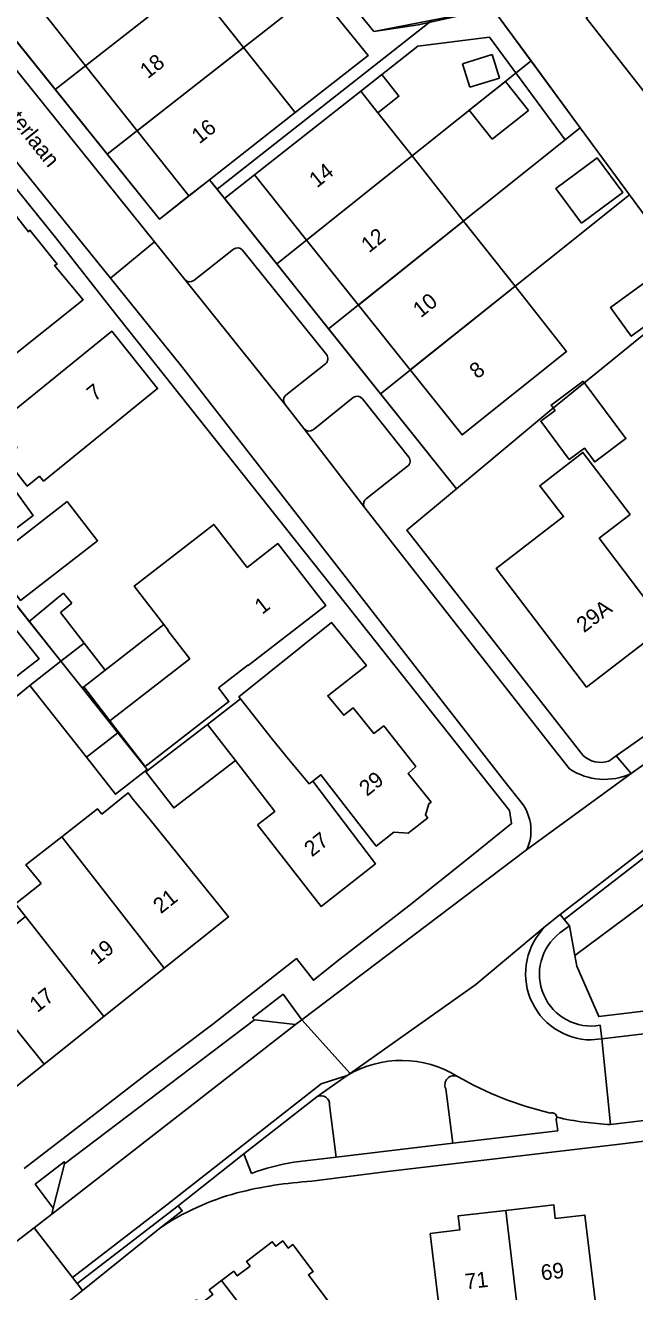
# Model space of a CAD drawing. Extents: x 194485 to 197793, y 468269 to 470822.
# Drawn here: x 195140.3 to 195187.3, y 470064 to 470161.6 of the extents above; entities that cross this region are included whole.
import ezdxf

# ---------------------------------------------------------------- set-up
doc = ezdxf.new("R2010")
doc.units = 0
for name, color, linetype in [('BGT grensvlak gebouwinstallatie plus 1', 7, 'Continuous'), ('BGT grensvlak onbegroeid terreindeel', 7, 'Continuous'), ('BGT grensvlak overig bouwwerk uitbreiding populatie', 7, 'Continuous'), ('BGT grensvlak pand op maaiveld', 7, 'Continuous'), ('BGT grensvlak pand op maaiveld LR', 7, 'Continuous'), ('BGT grensvlak wegdeel', 7, 'Continuous'), ('BGT tekst huisnummerreeks', 7, 'Continuous'), ('BGT tekst openbare ruimte label weg', 7, 'Continuous'), ('GEM grensvlak WOZ_BRK percelen', 7, 'Continuous')]:
    doc.layers.add(name, color=color, linetype=linetype)

msp = doc.modelspace()

# ---------------------------------------------------------------- linework, layer by layer
at = {"layer": 'BGT grensvlak gebouwinstallatie plus 1'}
for p, q in [((195146.485, 470111.891), (195151.012, 470115.399)), ((195146.485, 470111.891), (195144.865, 470113.98)), ((195144.823, 470110.603), (195146.485, 470111.891)), ((195144.712, 470110.517), (195144.823, 470110.603)), ((195146.851, 470107.987), (195144.823, 470110.603)), ((195147.465, 470107.061), (195149.705, 470104.249))]:
    msp.add_line(p, q, dxfattribs=at)
for points in [[(195167.5, 470154.821), (195169.112, 470156.095), (195167.795, 470157.76), (195166.184, 470156.486)], [(195183.3, 470134.143), (195186.6, 470129.721), (195184.196, 470127.927), (195183.399, 470128.995), (195182.23, 470128.122), (195180.037, 470131.06), (195181.149, 470131.89), (195180.839, 470132.306), (195183.3, 470134.143)], [(195154.371, 470107.716), (195149.62, 470104.051), (195151.758, 470101.279), (195156.509, 470104.944)], [(195145.033, 470105.181), (195147.275, 470102.335), (195149.705, 470104.249)]]:
    msp.add_lwpolyline(points, dxfattribs=at)
at = {"layer": 'BGT grensvlak onbegroeid terreindeel'}
msp.add_line((195144.73, 470064.114), (195150.653, 470068.899), dxfattribs=at)
msp.add_lwpolyline([(195234.871, 470127.805), (195224.149, 470120.434), (195213.139, 470112.555), (195182.673, 470089.921)], dxfattribs=at)
at = {"layer": 'BGT grensvlak overig bouwwerk uitbreiding populatie'}
for p, q in [((195174.004, 470158.586), (195176.299, 470159.299)), ((195176.299, 470159.299), (195176.86, 470157.494)), ((195174.565, 470156.78), (195174.004, 470158.586)), ((195177.323, 470157.23), (195174.525, 470155.013)), ((195176.86, 470157.494), (195174.565, 470156.78)), ((195179.09, 470155), (195177.323, 470157.23)), ((195174.525, 470155.013), (195176.292, 470152.782)), ((195176.292, 470152.782), (195179.09, 470155)), ((195142.762, 470117.397), (195140.636, 470115.642)), ((195143.281, 470117.817), (195142.762, 470117.397)), ((195143.035, 470116.324), (195143.911, 470117.037)), ((195143.911, 470117.037), (195143.281, 470117.817)), ((195144.865, 470113.98), (195143.035, 470116.324)), ((195143.075, 470112.572), (195140.636, 470115.642)), ((195143.075, 470112.572), (195144.865, 470113.98))]:
    msp.add_line(p, q, dxfattribs=at)
for points in [[(195183.185, 470146.311), (195186.365, 470148.683), (195184.379, 470151.345), (195181.199, 470148.972), (195183.185, 470146.311)], [(195189.481, 470142.784), (195185.403, 470139.815), (195187.009, 470137.608), (195191.087, 470140.577), (195189.481, 470142.784)]]:
    msp.add_lwpolyline(points, dxfattribs=at)
at = {"layer": 'BGT grensvlak pand op maaiveld'}
for p, q in [((195153.168, 470164.855), (195157.146, 470159.841)), ((195140.993, 470163.454), (195144.968, 470158.439)), ((195161.124, 470154.827), (195157.146, 470159.841)), ((195144.968, 470158.439), (195148.944, 470153.422)), ((195166.184, 470156.486), (195157.993, 470150.027)), ((195167.5, 470154.821), (195166.184, 470156.486)), ((195154.516, 470149.655), (195161.124, 470154.827)), ((195170.127, 470151.5), (195167.5, 470154.821)), ((195148.944, 470153.422), (195152.919, 470148.407)), ((195174.097, 470146.48), (195170.127, 470151.5)), ((195152.919, 470148.407), (195154.516, 470149.655)), ((195157.993, 470150.027), (195162.001, 470145.009)), ((195178.067, 470141.46), (195174.097, 470146.48)), ((195162.001, 470145.009), (195165.995, 470140.008)), ((195165.995, 470140.008), (195169.989, 470135.007)), ((195143.075, 470112.572), (195140.681, 470110.705)), ((195144.712, 470110.517), (195143.075, 470112.572)), ((195153, 470112.752), (195146.851, 470107.987)), ((195140.681, 470110.705), (195145.033, 470105.181)), ((195147.465, 470107.061), (195144.712, 470110.517)), ((195154.371, 470107.716), (195156.916, 470109.679)), ((195154.371, 470107.716), (195156.509, 470104.944)), ((195145.033, 470105.181), (195147.465, 470107.061)), ((195149.845, 470100.503), (195148.638, 470101.918)), ((195146.381, 470085.219), (195151.026, 470088.929)), ((195141.771, 470081.537), (195146.381, 470085.219)), ((195137.014, 470077.738), (195141.771, 470081.537))]:
    msp.add_line(p, q, dxfattribs=at)
for points in [[(195199.547, 470141.722), (195183.531, 470162.123), (195187.184, 470164.831), (195191.738, 470159.063)], [(195132.599, 470143.62), (195138.532, 470148.247), (195140.579, 470145.636), (195140.679, 470145.778), (195142.789, 470143.168), (195142.587, 470143.063), (195144.786, 470140.416), (195138.804, 470135.634)], [(195169.989, 470135.007), (195173.983, 470130.006), (195182.037, 470136.44), (195178.067, 470141.46)], [(195139.708, 470129.03), (195138.244, 470130.911), (195146.983, 470137.985), (195150.518, 470133.571), (195141.729, 470126.433), (195141.428, 470126.82)], [(195141.428, 470126.82), (195140.479, 470126.066), (195138.737, 470128.259), (195139.708, 470129.03)], [(195186.928, 470123.876), (195184.542, 470122.057), (195189.685, 470115.277), (195183.566, 470110.593), (195176.615, 470119.729), (195181.799, 470123.72), (195179.969, 470126.089), (195183.293, 470128.656), (195186.928, 470123.876)], [(195139.346, 470126.002), (195140.927, 470123.794), (195137.209, 470121.012)], [(195143.543, 470124.878), (195145.889, 470121.85), (195139.968, 470117.262), (195137.622, 470120.29), (195143.543, 470124.878)], [(195157.409, 470119.797), (195154.842, 470123.109), (195148.717, 470118.361), (195151.012, 470115.399)], [(195157.498, 470112.237), (195163.474, 470116.868), (195159.78, 470121.634), (195157.409, 470119.797)], [(195151.012, 470115.399), (195151.344, 470114.97), (195151.305, 470114.94), (195153, 470112.752)], [(195162.473, 470103.346), (195163.104, 470103.837), (195167.365, 470098.338), (195168.713, 470099.414), (195169.834, 470099.327), (195171.333, 470100.519), (195171.152, 470100.721), (195171.42, 470101.603), (195171.597, 470101.733), (195169.823, 470103.927), (195170.414, 470104.47), (195167.94, 470107.598), (195167.172, 470107.015), (195165.579, 470108.995), (195164.856, 470108.415), (195163.629, 470109.916), (195166.604, 470112.258), (195163.925, 470115.549), (195156.784, 470109.847), (195156.916, 470109.679)], [(195155.199, 470110.519), (195157.468, 470112.277), (195157.498, 470112.237)], [(195146.851, 470107.987), (195149.57, 470104.477), (195156.012, 470109.469), (195155.199, 470110.519)], [(195156.509, 470104.944), (195159.547, 470101.007), (195158.228, 470099.989)], [(195148.638, 470101.918), (195148.24, 470102.448), (195146.213, 470100.805)], [(195162.473, 470103.346), (195167.307, 470096.987), (195163.112, 470093.694), (195158.228, 470099.989)], [(195146.213, 470100.805), (195145.889, 470101.203), (195143.13, 470099.051)], [(195151.026, 470088.929), (195155.982, 470092.887), (195149.845, 470100.503)], [(195143.13, 470099.051), (195140.371, 470096.899), (195141.561, 470095.461)], [(195141.561, 470095.461), (195139.572, 470093.9), (195140.348, 470092.91)], [(195140.348, 470092.91), (195138.333, 470091.329), (195136.429, 470093.725), (195133.722, 470091.548)], [(195177.356, 470070.284), (195173.667, 470069.853), (195173.804, 470068.786), (195171.521, 470068.499), (195172.743, 470058.321), (195176.124, 470058.733), (195176.512, 470055.497), (195179.047, 470055.807)], [(195179.047, 470055.807), (195181.678, 470056.128), (195181.303, 470059.349), (195184.673, 470059.745), (195183.448, 470069.918), (195181.161, 470069.655), (195181.044, 470070.715), (195177.356, 470070.284)], [(195155.442, 470064.88), (195156.384, 470065.602), (195156.657, 470065.244), (195157.643, 470066), (195157.37, 470066.357), (195159.35, 470067.875), (195159.624, 470067.518), (195160.166, 470067.933), (195160.58, 470067.383), (195160.932, 470067.648), (195162.493, 470065.575), (195162.142, 470065.31), (195166.597, 470059.395), (195162.322, 470056.093)], [(195155.442, 470064.88), (195154.499, 470064.158), (195154.773, 470063.8), (195153.779, 470063.039), (195153.506, 470063.396), (195151.541, 470061.891), (195151.815, 470061.533), (195151.266, 470061.113), (195154.08, 470057.411), (195153.563, 470057.018), (195155.263, 470054.781), (195155.781, 470055.174), (195157.761, 470052.569), (195157.888, 470052.668), (195159.356, 470050.737)]]:
    msp.add_lwpolyline(points, dxfattribs=at)
at = {"layer": 'BGT grensvlak pand op maaiveld LR'}
for p, q in [((195153.168, 470164.855), (195144.968, 470158.439)), ((195157.146, 470159.841), (195148.944, 470153.422)), ((195170.127, 470151.5), (195162.001, 470145.009)), ((195174.097, 470146.48), (195165.995, 470140.008)), ((195178.067, 470141.46), (195169.989, 470135.007)), ((195151.026, 470088.929), (195143.13, 470099.051)), ((195146.381, 470085.219), (195140.348, 470092.91)), ((195141.771, 470081.537), (195133.722, 470091.548)), ((195179.047, 470055.807), (195177.356, 470070.284))]:
    msp.add_line(p, q, dxfattribs=at)
for points in [[(195156.916, 470109.679), (195159.361, 470106.555), (195160.616, 470105.043)], [(195160.616, 470105.043), (195162.191, 470103.139), (195162.473, 470103.346)], [(195155.442, 470064.88), (195162.228, 470056.021), (195162.322, 470056.093)]]:
    msp.add_lwpolyline(points, dxfattribs=at)
at = {"layer": 'BGT grensvlak wegdeel'}
for p, q in [((195136.879, 470161.503), (195150.268, 470144.885)), ((195146.878, 470142.085), (195133.462, 470158.681)), ((195154.516, 470149.655), (195155.678, 470148.202)), ((195157.993, 470150.027), (195155.678, 470148.202)), ((195155.678, 470148.202), (195173.547, 470125.855)), ((195146.878, 470142.085), (195150.268, 470144.885)), ((195150.268, 470144.885), (195152.608, 470141.981)), ((195156.368, 470144.312), (195153.306, 470141.902)), ((195163.53, 470136.195), (195157.067, 470144.233)), ((195160.322, 470132.377), (195152.608, 470141.981)), ((195165.194, 470116.758), (195146.884, 470139.83)), ((195160.407, 470133.075), (195163.451, 470135.49)), ((195165.594, 470132.877), (195162.493, 470130.407)), ((195169.866, 470128.293), (195166.297, 470132.796)), ((195160.322, 470132.377), (195161.786, 470130.491)), ((195166.498, 470124.383), (195161.786, 470130.491)), ((195166.583, 470125.085), (195169.783, 470127.589)), ((195166.498, 470124.383), (195181.01, 470105.88)), ((195181.01, 470105.88), (195182.267, 470104.278)), ((195183.272, 470105.349), (195182.995, 470105.703)), ((195187.011, 470103.931), (195190.15, 470106.165)), ((195185.862, 470105.282), (195185.299, 470104.885)), ((195185.862, 470105.282), (195187.011, 470103.931)), ((195187.011, 470103.931), (195178.952, 470098.046)), ((195178.6, 470101.627), (195177.295, 470103.272)), ((195178.952, 470098.046), (195161.631, 470084.96)), ((195181.531, 470093.068), (195180.413, 470092.168)), ((195181.531, 470093.068), (195181.847, 470092.681)), ((195181.847, 470092.681), (195182.248, 470092.19)), ((195261.244, 470092.73), (195184.754, 470083.496)), ((195181.518, 470091.655), (195182.248, 470092.19)), ((195182.673, 470089.921), (195182.248, 470092.19)), ((195182.83, 470089.086), (195182.673, 470089.921)), ((195185.415, 470076.895), (195262.125, 470086.141)), ((195157.998, 470084.948), (195143.352, 470073.863)), ((195161.147, 470084.594), (195157.998, 470084.948)), ((195161.631, 470084.96), (195161.147, 470084.594)), ((195165.351, 470080.839), (195161.631, 470084.96)), ((195161.147, 470084.594), (195142.377, 470069.984)), ((195184.621, 470084.537), (195184.754, 470083.496)), ((195183.925, 470083.409), (195184.754, 470083.496)), ((195185.415, 470076.895), (195184.754, 470083.496)), ((195165.126, 470080.68), (195162.798, 470079.038)), ((195165.351, 470080.839), (195165.126, 470080.68)), ((195162.798, 470079.038), (195157.175, 470074.648)), ((195172.717, 470079.656), (195173.278, 470075.453)), ((195163.774, 470078.387), (195164.28, 470074.383)), ((195181.237, 470077.273), (195181.36, 470076.413)), ((195181.36, 470076.413), (195173.278, 470075.453)), ((195173.278, 470075.453), (195164.28, 470074.383)), ((195157.175, 470074.648), (195152.101, 470070.646)), ((195157.175, 470074.648), (195157.752, 470073.135)), ((195164.28, 470074.383), (195161.02, 470073.996)), ((195143.352, 470073.863), (195142.485, 470070.444)), ((195142.377, 470069.984), (195142.485, 470070.444)), ((195152.101, 470070.646), (195144.317, 470064.649)), ((195141.009, 470068.937), (195142.377, 470069.984)), ((195137.791, 470066.475), (195141.009, 470068.937)), ((195141.009, 470068.937), (195143.955, 470065.118)), ((195143.955, 470065.118), (195144.317, 470064.649)), ((195144.317, 470064.649), (195144.73, 470064.114))]:
    msp.add_line(p, q, dxfattribs=at)
for points in [[(195161.124, 470154.827), (195166.75, 470159.231), (195158.685, 470169.172), (195159.866, 470170.096), (195167.18, 470161.082), (195170.587, 470161.587), (195176.327, 470162.859), (195183.087, 470153.662), (195181.914, 470152.725), (195176.101, 470160.633), (195170.564, 470159.94), (195166.184, 470156.486)], [(195132.63, 470169.051), (195150.657, 470146.629), (195152.919, 470148.407)], [(195146.884, 470139.83), (195142.666, 470145.185), (195139.158, 470149.555)], [(195177.295, 470103.272), (195152.362, 470135.3), (195146.878, 470142.085)], [(195140.636, 470115.642), (195137.113, 470120.074), (195131.109, 470127.601), (195130.905, 470127.857)], [(195182.995, 470105.703), (195169.72, 470122.668), (195173.547, 470125.855)], [(195166.498, 470124.383), (195166.445, 470124.467), (195166.409, 470124.56)], [(195224.955, 470124.805), (195217.389, 470119.556), (195203.244, 470109.356), (195189.949, 470099.579), (195181.531, 470093.068)], [(195225.223, 470124.382), (195217.678, 470119.148), (195203.538, 470108.952), (195190.25, 470099.18), (195181.847, 470092.681)], [(195207.472, 470120.487), (195196.003, 470112.431), (195185.862, 470105.282)], [(195138.568, 470116.315), (195141.382, 470112.774), (195139.933, 470111.644), (195135.89, 470108.353), (195135.071, 470107.686), (195133.156, 470108.006)], [(195165.194, 470116.758), (195177.641, 470101.074), (195177.798, 470100.075), (195174.58, 470097.496)], [(195134.285, 470105.498), (195136.648, 470107.422), (195140.681, 470110.705)], [(195182.83, 470089.086), (195184.512, 470085.208), (195219.06, 470089.341), (195227.914, 470090.496), (195236.646, 470091.529), (195245.262, 470092.586), (195253.753, 470093.539), (195262.549, 470094.572), (195273.795, 470096.02), (195282.846, 470097.006), (195291.691, 470098.092), (195300.69, 470099.179), (195317.772, 470101.201), (195326.528, 470102.272), (195339.037, 470103.597), (195349.825, 470105.039)], [(195140.229, 470073.499), (195145.132, 470077.286), (195149.908, 470080.946), (195154.768, 470084.618), (195161.216, 470089.673), (195162.527, 470088.015), (195164.567, 470089.635), (195169.884, 470093.733), (195174.58, 470097.496)], [(195180.413, 470092.168), (195175.045, 470087.679), (195165.351, 470080.839)], [(195157.998, 470084.948), (195157.843, 470085.124), (195160.187, 470086.927), (195161.631, 470084.96)], [(195233.048, 470081.06), (195185.892, 470075.366), (195168.02, 470073.257), (195162.396, 470072.528)], [(195143.955, 470065.118), (195151.233, 470070.702), (195163.128, 470080.024), (195165.126, 470080.68)], [(195142.485, 470070.444), (195141.098, 470072.299), (195143.328, 470074.037), (195143.352, 470073.863)], [(195150.653, 470068.899), (195152.424, 470070.239), (195152.101, 470070.646)], [(195141.53, 470061.628), (195143.196, 470062.876), (195144.73, 470064.114)]]:
    msp.add_lwpolyline(points, dxfattribs=at)
for centre, radius, start, end in [((195156.678, 470143.919), 0.5, 38.89824, 128.20551), ((195152.999, 470142.308), 0.509, 219.9615, 307.12392), ((195163.14, 470135.882), 0.5, 308.46791, 38.74468), ((195160.717, 470132.683), 0.5, 128.37039, 217.74342), ((195165.905, 470132.485), 0.501, 38.46243, 128.39225), ((195162.182, 470130.811), 0.509, 218.88402, 307.56467), ((195169.475, 470127.982), 0.5, 308.09126, 38.46073), ((195166.894, 470124.691), 0.502, 160.65682, 195.10098), ((195166.885, 470124.697), 0.491, 127.87231, 161.00481), ((195184.67, 470106.799), 2.014, 226.0328, 288.18036), ((195184.953, 470108.398), 4.918, 236.89694, 294.73616), ((195175.78, 470099.542), 3.508, 334.75425, 36.47364), ((195183.975, 470088.513), 5.104, 134.25553, 269.442), ((195183.934, 470088.473), 3.995, 127.21142, 279.89692), ((195169.311, 470073.679), 8.157, 58.02774, 120.86734), ((195173.357, 470079.95), 0.704, 67.13691, 204.6544), ((195186.874, 470103.725), 26.651, 240.20107, 256.78303), ((195163.109, 470078.447), 0.668, 354.82809, 117.76468), ((195180.897, 470077.426), 0.373, 5.60279, 108.10995), ((195180.904, 470077.425), 0.366, 335.52918, 5.84126), ((195186.463, 470100.22), 23.344, 257.14101, 262.4301), ((195186.585, 470100.911), 24.045, 262.35937, 267.21099), ((195164.393, 470054.56), 19.727, 99.84604, 109.67388), ((195164.175, 470042.118), 30.462, 93.34857, 104.33938), ((195162.033, 470051.904), 20.453, 105.31458, 123.80708)]:
    msp.add_arc(centre, radius, start, end, dxfattribs=at)
at = {"layer": 'GEM grensvlak WOZ_BRK percelen'}
for p, q in [((195159.866, 470170.096), (195142.632, 470156.611)), ((195163.899, 470165.126), (195146.643, 470151.621)), ((195171.679, 470161.956), (195155.097, 470148.929)), ((195138.622, 470161.599), (195142.632, 470156.611)), ((195179.294, 470158.822), (195159.701, 470143.171)), ((195183.087, 470153.662), (195179.294, 470158.822)), ((195142.632, 470156.611), (195146.643, 470151.621)), ((195183.087, 470153.662), (195163.698, 470138.173)), ((195186.881, 470148.501), (195183.087, 470153.662)), ((195155.097, 470148.929), (195159.701, 470143.171)), ((195186.881, 470148.501), (195167.695, 470133.174)), ((195159.701, 470143.171), (195163.698, 470138.173)), ((195163.698, 470138.173), (195167.695, 470133.174))]:
    msp.add_line(p, q, dxfattribs=at)
for points in [[(195163.899, 470165.126), (195167.18, 470161.082), (195171.679, 470161.956)], [(195179.294, 470158.822), (195176.327, 470162.859), (195171.679, 470161.956)], [(195146.643, 470151.621), (195150.657, 470146.629), (195154.509, 470149.664), (195155.097, 470148.929)], [(195186.881, 470148.501), (195192.241, 470141.208), (195180.907, 470131.986), (195173.547, 470125.855), (195167.695, 470133.174)], [(195119.553, 470105.395), (195125.174, 470098.34), (195127.192, 470099.962), (195134.285, 470105.498), (195140.681, 470110.705), (195143.075, 470112.572), (195137.616, 470119.441)]]:
    msp.add_lwpolyline(points, dxfattribs=at)

# ---------------------------------------------------------------- texts
at = {"layer": 'BGT tekst huisnummerreeks'}
for s, rotation, p in [('18', 38.4, (195149.762, 470157.389)), ('16', 38.4, (195153.738, 470152.373)), ('14', 38.6, (195162.8, 470148.989)), ('12', 38.6, (195166.805, 470143.982)), ('10', 38.6, (195170.795, 470138.979)), ('8', 38.6, (195175.151, 470134.266)), ('7', 38.7, (195145.669, 470132.542)), ('1', 37.8, (195158.581, 470116.143)), ('29A', 37.4, (195183.373, 470114.728)), ('29', 38.7, (195166.655, 470102.128)), ('27', 38.1, (195162.407, 470097.463)), ('21', 38.6, (195150.774, 470093.08)), ('19', 38.6, (195145.882, 470089.172)), ('17', 38.6, (195141.256, 470085.476)), ('71', 6.8, (195174.273, 470064.194)), ('69', 6.8, (195180.119, 470064.889))]:
    msp.add_text(s, height=1.2, rotation=rotation, dxfattribs=at).set_placement(p)
at = {"layer": 'BGT tekst openbare ruimte label weg'}
msp.add_text('Westerlaan', height=1.2, rotation=308.9, dxfattribs=at).set_placement((195137.035, 470156.836))

doc.saveas('drawing.dxf')
